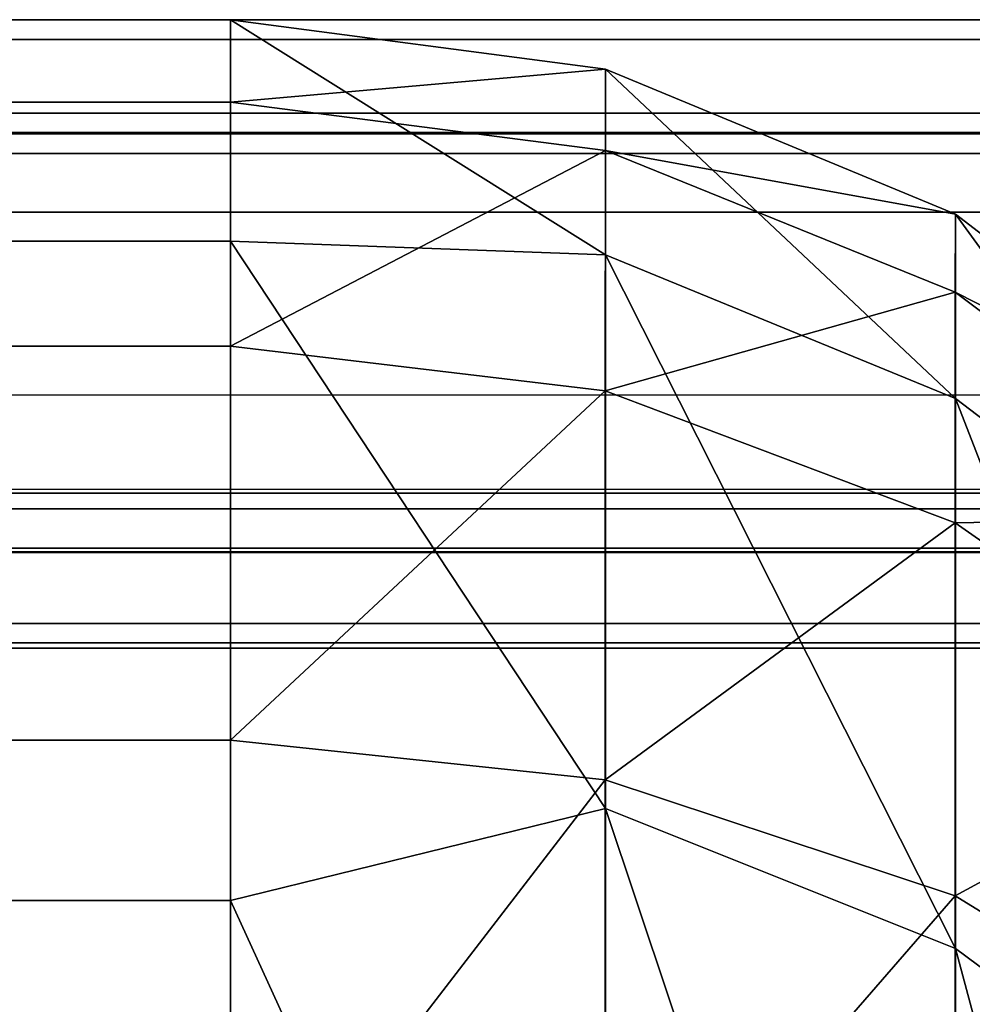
# Model space of a CAD drawing. Extents: x -547 to 547, y 0 to 578.
# Tile 439 of 472: x 372.771 to 372.902, y 577.864 to 578. Entities that reach past the tile are written whole.
import ezdxf

# ---------------------------------------------------------------- set-up
doc = ezdxf.new("R2010")
doc.units = 0
doc.header["$LTSCALE"] = 65.185185
for name, color, linetype in [('117', 7, 'CONTINUOUS'), ('118', 7, 'CONTINUOUS'), ('119', 7, 'CONTINUOUS'), ('124', 7, 'CONTINUOUS'), ('125', 7, 'CONTINUOUS'), ('126', 7, 'CONTINUOUS'), ('132', 7, 'CONTINUOUS'), ('133', 7, 'CONTINUOUS'), ('134', 7, 'CONTINUOUS'), ('140', 7, 'CONTINUOUS'), ('141', 7, 'CONTINUOUS'), ('142', 7, 'CONTINUOUS'), ('2', 7, 'CONTINUOUS'), ('212', 7, 'CONTINUOUS'), ('213', 7, 'CONTINUOUS'), ('272', 7, 'CONTINUOUS'), ('273', 7, 'CONTINUOUS'), ('277', 7, 'CONTINUOUS'), ('278', 7, 'CONTINUOUS'), ('279', 7, 'CONTINUOUS'), ('283', 7, 'CONTINUOUS'), ('284', 7, 'CONTINUOUS'), ('285', 7, 'CONTINUOUS'), ('289', 7, 'CONTINUOUS'), ('290', 7, 'CONTINUOUS'), ('291', 7, 'CONTINUOUS'), ('295', 7, 'CONTINUOUS'), ('329', 7, 'CONTINUOUS'), ('719', 7, 'CONTINUOUS'), ('722', 7, 'CONTINUOUS')]:
    doc.layers.add(name, color=color, linetype=linetype)

msp = doc.modelspace()

# ---------------------------------------------------------------- linework, layer by layer
at = {"layer": '117', "color": 7, "linetype": 'CONTINUOUS'}
for points in [[(372.8, 577.96946, -38.02694), (-527.8, 577.96946, -38.02694), (-77.5, 578, -37.6), (372.8, 577.96946, -38.02694)], [(372.8, 578, -37.6), (372.8, 577.96946, -38.02694), (-77.5, 578, -37.6), (372.8, 578, -37.6)], [(372.8, 577.96946, -38.02694), (372.8, 577.87848, -38.4452), (-527.8, 577.96946, -38.02694), (372.8, 577.96946, -38.02694)], [(-527.8, 577.96946, -38.02694), (372.8, 577.87848, -38.4452), (-527.8, 577.87848, -38.4452), (-527.8, 577.96946, -38.02694)], [(372.8, 577.87848, -38.4452), (372.8, 577.7289, -38.84625), (-527.8, 577.87848, -38.4452), (372.8, 577.87848, -38.4452)], [(-527.8, 577.87848, -38.4452), (372.8, 577.7289, -38.84625), (-527.8, 577.7289, -38.84625), (-527.8, 577.87848, -38.4452)]]:
    msp.add_3dface(points, dxfattribs=at)
at = {"layer": '118', "color": 7, "linetype": 'CONTINUOUS'}
for points in [[(372.8, 578, -37.6), (-77.5, 578, -37.6), (372.8, 578, -30.5), (372.8, 578, -37.6)], [(372.8, 578, -30.5), (-77.5, 578, -37.6), (-77.5, 578, -30.5), (372.8, 578, -30.5)]]:
    msp.add_3dface(points, dxfattribs=at)
at = {"layer": '119', "color": 7, "linetype": 'CONTINUOUS'}
for points in [[(-527.8, 577.9006, -30.2008), (372.8, 577.9006, -30.2008), (-77.5, 578, -30.5), (-527.8, 577.9006, -30.2008)], [(372.8, 578, -30.5), (-77.5, 578, -30.5), (372.8, 577.98861, -30.3939), (372.8, 578, -30.5)], [(372.8, 577.98861, -30.3939), (-77.5, 578, -30.5), (372.8, 577.95497, -30.29262), (372.8, 577.98861, -30.3939)], [(372.8, 577.95497, -30.29262), (-77.5, 578, -30.5), (372.8, 577.9006, -30.2008), (372.8, 577.95497, -30.29262)], [(372.8, 577.82798, -30.1226), (372.8, 577.9006, -30.2008), (-527.8, 577.82798, -30.1226), (372.8, 577.82798, -30.1226)], [(-527.8, 577.82798, -30.1226), (372.8, 577.9006, -30.2008), (-527.8, 577.9006, -30.2008), (-527.8, 577.82798, -30.1226)]]:
    msp.add_3dface(points, dxfattribs=at)
at = {"layer": '124', "color": 7, "linetype": 'CONTINUOUS'}
for points in [[(372.8, 577.96946, -18.02694), (-527.8, 577.96946, -18.02694), (-77.5, 578, -17.6), (372.8, 577.96946, -18.02694)], [(372.8, 578, -17.6), (372.8, 577.96946, -18.02694), (-77.5, 578, -17.6), (372.8, 578, -17.6)], [(372.8, 577.96946, -18.02694), (372.8, 577.87848, -18.4452), (-527.8, 577.96946, -18.02694), (372.8, 577.96946, -18.02694)], [(-527.8, 577.96946, -18.02694), (372.8, 577.87848, -18.4452), (-527.8, 577.87848, -18.4452), (-527.8, 577.96946, -18.02694)], [(372.8, 577.87848, -18.4452), (372.8, 577.7289, -18.84625), (-527.8, 577.87848, -18.4452), (372.8, 577.87848, -18.4452)], [(-527.8, 577.87848, -18.4452), (372.8, 577.7289, -18.84625), (-527.8, 577.7289, -18.84625), (-527.8, 577.87848, -18.4452)]]:
    msp.add_3dface(points, dxfattribs=at)
at = {"layer": '125', "color": 7, "linetype": 'CONTINUOUS'}
for points in [[(372.8, 578, -17.6), (-77.5, 578, -17.6), (372.8, 578, -10.5), (372.8, 578, -17.6)], [(372.8, 578, -10.5), (-77.5, 578, -17.6), (-77.5, 578, -10.5), (372.8, 578, -10.5)]]:
    msp.add_3dface(points, dxfattribs=at)
at = {"layer": '126', "color": 7, "linetype": 'CONTINUOUS'}
for points in [[(-527.8, 577.9006, -10.2008), (372.8, 577.9006, -10.2008), (-77.5, 578, -10.5), (-527.8, 577.9006, -10.2008)], [(372.8, 578, -10.5), (-77.5, 578, -10.5), (372.8, 577.98861, -10.3939), (372.8, 578, -10.5)], [(372.8, 577.98861, -10.3939), (-77.5, 578, -10.5), (372.8, 577.95497, -10.29262), (372.8, 577.98861, -10.3939)], [(372.8, 577.95497, -10.29262), (-77.5, 578, -10.5), (372.8, 577.9006, -10.2008), (372.8, 577.95497, -10.29262)], [(372.8, 577.82798, -10.1226), (372.8, 577.9006, -10.2008), (-527.8, 577.82798, -10.1226), (372.8, 577.82798, -10.1226)], [(-527.8, 577.82798, -10.1226), (372.8, 577.9006, -10.2008), (-527.8, 577.9006, -10.2008), (-527.8, 577.82798, -10.1226)]]:
    msp.add_3dface(points, dxfattribs=at)
at = {"layer": '132', "color": 7, "linetype": 'CONTINUOUS'}
for points in [[(372.8, 577.96946, 1.97306), (-527.8, 577.96946, 1.97306), (-77.5, 578, 2.4), (372.8, 577.96946, 1.97306)], [(372.8, 578, 2.4), (372.8, 577.96946, 1.97306), (-77.5, 578, 2.4), (372.8, 578, 2.4)], [(372.8, 577.96946, 1.97306), (372.8, 577.87848, 1.5548), (-527.8, 577.96946, 1.97306), (372.8, 577.96946, 1.97306)], [(-527.8, 577.96946, 1.97306), (372.8, 577.87848, 1.5548), (-527.8, 577.87848, 1.5548), (-527.8, 577.96946, 1.97306)], [(372.8, 577.87848, 1.5548), (372.8, 577.7289, 1.15375), (-527.8, 577.87848, 1.5548), (372.8, 577.87848, 1.5548)], [(-527.8, 577.87848, 1.5548), (372.8, 577.7289, 1.15375), (-527.8, 577.7289, 1.15375), (-527.8, 577.87848, 1.5548)]]:
    msp.add_3dface(points, dxfattribs=at)
at = {"layer": '133', "color": 7, "linetype": 'CONTINUOUS'}
for points in [[(372.8, 578, 2.4), (-77.5, 578, 2.4), (372.8, 578, 9.5), (372.8, 578, 2.4)], [(372.8, 578, 9.5), (-77.5, 578, 2.4), (-77.5, 578, 9.5), (372.8, 578, 9.5)]]:
    msp.add_3dface(points, dxfattribs=at)
at = {"layer": '134', "color": 7, "linetype": 'CONTINUOUS'}
for points in [[(-527.8, 577.9006, 9.7992), (372.8, 577.9006, 9.7992), (-77.5, 578, 9.5), (-527.8, 577.9006, 9.7992)], [(372.8, 578, 9.5), (-77.5, 578, 9.5), (372.8, 577.98861, 9.6061), (372.8, 578, 9.5)], [(372.8, 577.98861, 9.6061), (-77.5, 578, 9.5), (372.8, 577.95497, 9.70738), (372.8, 577.98861, 9.6061)], [(372.8, 577.95497, 9.70738), (-77.5, 578, 9.5), (372.8, 577.9006, 9.7992), (372.8, 577.95497, 9.70738)], [(372.8, 577.82798, 9.8774), (372.8, 577.9006, 9.7992), (-527.8, 577.82798, 9.8774), (372.8, 577.82798, 9.8774)], [(-527.8, 577.82798, 9.8774), (372.8, 577.9006, 9.7992), (-527.8, 577.9006, 9.7992), (-527.8, 577.82798, 9.8774)]]:
    msp.add_3dface(points, dxfattribs=at)
at = {"layer": '140', "color": 7, "linetype": 'CONTINUOUS'}
for points in [[(372.8, 577.96946, 21.97306), (-527.8, 577.96946, 21.97306), (-77.5, 578, 22.4), (372.8, 577.96946, 21.97306)], [(372.8, 578, 22.4), (372.8, 577.96946, 21.97306), (-77.5, 578, 22.4), (372.8, 578, 22.4)], [(372.8, 577.96946, 21.97306), (372.8, 577.87848, 21.5548), (-527.8, 577.96946, 21.97306), (372.8, 577.96946, 21.97306)], [(-527.8, 577.96946, 21.97306), (372.8, 577.87848, 21.5548), (-527.8, 577.87848, 21.5548), (-527.8, 577.96946, 21.97306)], [(372.8, 577.87848, 21.5548), (372.8, 577.7289, 21.15375), (-527.8, 577.87848, 21.5548), (372.8, 577.87848, 21.5548)], [(-527.8, 577.87848, 21.5548), (372.8, 577.7289, 21.15375), (-527.8, 577.7289, 21.15375), (-527.8, 577.87848, 21.5548)]]:
    msp.add_3dface(points, dxfattribs=at)
at = {"layer": '141', "color": 7, "linetype": 'CONTINUOUS'}
for points in [[(372.8, 578, 22.4), (-77.5, 578, 22.4), (372.8, 578, 29.5), (372.8, 578, 22.4)], [(372.8, 578, 29.5), (-77.5, 578, 22.4), (-77.5, 578, 29.5), (372.8, 578, 29.5)]]:
    msp.add_3dface(points, dxfattribs=at)
at = {"layer": '142', "color": 7, "linetype": 'CONTINUOUS'}
for points in [[(-527.8, 577.9006, 29.7992), (372.8, 577.9006, 29.7992), (-77.5, 578, 29.5), (-527.8, 577.9006, 29.7992)], [(372.8, 578, 29.5), (-77.5, 578, 29.5), (372.8, 577.98861, 29.6061), (372.8, 578, 29.5)], [(372.8, 577.98861, 29.6061), (-77.5, 578, 29.5), (372.8, 577.95497, 29.70738), (372.8, 577.98861, 29.6061)], [(372.8, 577.95497, 29.70738), (-77.5, 578, 29.5), (372.8, 577.9006, 29.7992), (372.8, 577.95497, 29.70738)], [(372.8, 577.82798, 29.8774), (372.8, 577.9006, 29.7992), (-527.8, 577.82798, 29.8774), (372.8, 577.82798, 29.8774)], [(-527.8, 577.82798, 29.8774), (372.8, 577.9006, 29.7992), (-527.8, 577.9006, 29.7992), (-527.8, 577.82798, 29.8774)]]:
    msp.add_3dface(points, dxfattribs=at)
at = {"layer": '2', "color": 7, "linetype": 'CONTINUOUS'}
for points in [[(528.7, 578, -66.5), (-528.7, 578, -66.5), (528.7, 578, -51.5), (528.7, 578, -66.5)], [(-528.7, 578, -66.5), (-528.7, 578, -51.5), (528.7, 578, -51.5), (-528.7, 578, -66.5)]]:
    msp.add_3dface(points, dxfattribs=at)
at = {"layer": '212', "color": 7, "linetype": 'CONTINUOUS'}
for points in [[(528.7, 578, -66.5), (528.7, 577.98153, -66.73465), (-528.7, 578, -66.5), (528.7, 578, -66.5)], [(-528.7, 578, -66.5), (528.7, 577.98153, -66.73465), (-528.7, 577.98153, -66.73465), (-528.7, 578, -66.5)], [(528.7, 577.98153, -66.73465), (528.7, 577.92658, -66.96353), (-528.7, 577.98153, -66.73465), (528.7, 577.98153, -66.73465)], [(-528.7, 577.98153, -66.73465), (528.7, 577.92658, -66.96353), (-528.7, 577.92658, -66.96353), (-528.7, 577.98153, -66.73465)], [(528.7, 577.92658, -66.96353), (528.7, 577.83651, -67.18099), (-528.7, 577.92658, -66.96353), (528.7, 577.92658, -66.96353)], [(-528.7, 577.92658, -66.96353), (528.7, 577.83651, -67.18099), (-528.7, 577.83651, -67.18099), (-528.7, 577.92658, -66.96353)]]:
    msp.add_3dface(points, dxfattribs=at)
at = {"layer": '213', "color": 7, "linetype": 'CONTINUOUS'}
for points in [[(528.7, 578, -51.5), (-528.7, 578, -51.5), (-528.7, 577.98153, -51.26535), (528.7, 578, -51.5)], [(528.7, 577.98153, -51.26535), (528.7, 578, -51.5), (-528.7, 577.98153, -51.26535), (528.7, 577.98153, -51.26535)], [(528.7, 577.92658, -51.03647), (528.7, 577.98153, -51.26535), (-528.7, 577.92658, -51.03647), (528.7, 577.92658, -51.03647)], [(-528.7, 577.92658, -51.03647), (528.7, 577.98153, -51.26535), (-528.7, 577.98153, -51.26535), (-528.7, 577.92658, -51.03647)], [(528.7, 577.83651, -50.81901), (528.7, 577.92658, -51.03647), (-528.7, 577.83651, -50.81901), (528.7, 577.83651, -50.81901)], [(-528.7, 577.83651, -50.81901), (528.7, 577.92658, -51.03647), (-528.7, 577.92658, -51.03647), (-528.7, 577.83651, -50.81901)]]:
    msp.add_3dface(points, dxfattribs=at)
at = {"layer": '272', "color": 7, "linetype": 'CONTINUOUS'}
for points in [[(372.8, 578, -37.6), (372.8, 578, -30.5), (372.85176, 577.99319, -30.5), (372.8, 578, -37.6)], [(372.8, 578, -37.6), (372.85176, 577.99319, -30.5), (372.85176, 577.99319, -37.6), (372.8, 578, -37.6)], [(372.85176, 577.99319, -30.5), (372.90005, 577.97318, -30.5), (372.85176, 577.99319, -37.6), (372.85176, 577.99319, -30.5)], [(372.90005, 577.97318, -30.5), (372.90005, 577.97318, -37.6), (372.85176, 577.99319, -37.6), (372.90005, 577.97318, -30.5)], [(372.90005, 577.97318, -30.5), (372.9415, 577.94135, -30.5), (372.90005, 577.97318, -37.6), (372.90005, 577.97318, -30.5)], [(372.9415, 577.94135, -30.5), (372.9415, 577.94135, -37.6), (372.90005, 577.97318, -37.6), (372.9415, 577.94135, -30.5)]]:
    msp.add_3dface(points, dxfattribs=at)
at = {"layer": '273', "color": 7, "linetype": 'CONTINUOUS'}
for points in [[(372.8, 577.96946, -38.02694), (372.8, 578, -37.6), (372.85176, 577.96758, -37.99069), (372.8, 577.96946, -38.02694)], [(372.8, 578, -37.6), (372.85176, 577.99319, -37.6), (372.85176, 577.96758, -37.99069), (372.8, 578, -37.6)], [(372.90005, 577.97318, -37.6), (372.90005, 577.94774, -37.98808), (372.85176, 577.99319, -37.6), (372.90005, 577.97318, -37.6)], [(372.85176, 577.99319, -37.6), (372.90005, 577.94774, -37.98808), (372.85176, 577.96758, -37.99069), (372.85176, 577.99319, -37.6)], [(372.9415, 577.94135, -37.6), (372.9415, 577.91618, -37.98392), (372.90005, 577.97318, -37.6), (372.9415, 577.94135, -37.6)], [(372.90005, 577.97318, -37.6), (372.9415, 577.91618, -37.98392), (372.90005, 577.94774, -37.98808), (372.90005, 577.97318, -37.6)], [(372.8, 577.87848, -38.4452), (372.8, 577.96946, -38.02694), (372.85176, 577.89119, -38.37469), (372.8, 577.87848, -38.4452)], [(372.8, 577.96946, -38.02694), (372.85176, 577.96758, -37.99069), (372.85176, 577.89119, -38.37469), (372.8, 577.96946, -38.02694)], [(372.90005, 577.94774, -37.98808), (372.90005, 577.87187, -38.36952), (372.85176, 577.96758, -37.99069), (372.90005, 577.94774, -37.98808)], [(372.85176, 577.96758, -37.99069), (372.90005, 577.87187, -38.36952), (372.85176, 577.89119, -38.37469), (372.85176, 577.96758, -37.99069)], [(372.9415, 577.91618, -37.98392), (372.9415, 577.84112, -38.36128), (372.90005, 577.94774, -37.98808), (372.9415, 577.91618, -37.98392)], [(372.90005, 577.94774, -37.98808), (372.9415, 577.84112, -38.36128), (372.90005, 577.87187, -38.36952), (372.90005, 577.94774, -37.98808)], [(372.8, 577.87848, -38.4452), (372.85176, 577.89119, -38.37469), (372.85176, 577.76534, -38.74544), (372.8, 577.87848, -38.4452)], [(372.90005, 577.87187, -38.36952), (372.90005, 577.74686, -38.73779), (372.85176, 577.89119, -38.37469), (372.90005, 577.87187, -38.36952)], [(372.85176, 577.89119, -38.37469), (372.90005, 577.74686, -38.73779), (372.85176, 577.76534, -38.74544), (372.85176, 577.89119, -38.37469)], [(372.8, 577.7289, -38.84625), (372.8, 577.87848, -38.4452), (372.85176, 577.76534, -38.74544), (372.8, 577.7289, -38.84625)], [(372.9415, 577.84112, -38.36128), (372.9415, 577.71745, -38.7256), (372.90005, 577.87187, -38.36952), (372.9415, 577.84112, -38.36128)], [(372.90005, 577.87187, -38.36952), (372.9415, 577.71745, -38.7256), (372.90005, 577.74686, -38.73779), (372.90005, 577.87187, -38.36952)]]:
    msp.add_3dface(points, dxfattribs=at)
at = {"layer": '277', "color": 7, "linetype": 'CONTINUOUS'}
for points in [[(372.8, 578, -30.5), (372.8, 577.98861, -30.3939), (372.85176, 577.99319, -30.5), (372.8, 578, -30.5)], [(372.8, 577.98861, -30.3939), (372.85175, 577.98196, -30.39534), (372.85176, 577.99319, -30.5), (372.8, 577.98861, -30.3939)], [(372.85175, 577.98196, -30.39534), (372.90005, 577.97318, -30.5), (372.85176, 577.99319, -30.5), (372.85175, 577.98196, -30.39534)], [(372.8, 577.98861, -30.3939), (372.8, 577.95497, -30.29262), (372.85175, 577.98196, -30.39534), (372.8, 577.98861, -30.3939)], [(372.8, 577.95497, -30.29262), (372.85173, 577.94878, -30.29545), (372.85175, 577.98196, -30.39534), (372.8, 577.95497, -30.29262)], [(372.85173, 577.94878, -30.29545), (372.90003, 577.96241, -30.39959), (372.85175, 577.98196, -30.39534), (372.85173, 577.94878, -30.29545)], [(372.90003, 577.96241, -30.39959), (372.90005, 577.97318, -30.5), (372.85175, 577.98196, -30.39534), (372.90003, 577.96241, -30.39959)], [(372.90003, 577.96241, -30.39959), (372.9415, 577.94135, -30.5), (372.90005, 577.97318, -30.5), (372.90003, 577.96241, -30.39959)], [(372.90001, 577.93058, -30.30374), (372.90003, 577.96241, -30.39959), (372.85173, 577.94878, -30.29545), (372.90001, 577.93058, -30.30374)], [(372.90001, 577.93058, -30.30374), (372.94148, 577.93131, -30.40634), (372.90003, 577.96241, -30.39959), (372.90001, 577.93058, -30.30374)], [(372.94148, 577.93131, -30.40634), (372.9415, 577.94135, -30.5), (372.90003, 577.96241, -30.39959), (372.94148, 577.93131, -30.40634)], [(372.8, 577.95497, -30.29262), (372.8, 577.9006, -30.2008), (372.85173, 577.94878, -30.29545), (372.8, 577.95497, -30.29262)], [(372.8, 577.9006, -30.2008), (372.85171, 577.89515, -30.20487), (372.85173, 577.94878, -30.29545), (372.8, 577.9006, -30.2008)], [(372.85171, 577.89515, -30.20487), (372.90001, 577.93058, -30.30374), (372.85173, 577.94878, -30.29545), (372.85171, 577.89515, -30.20487)], [(372.94147, 577.90162, -30.31694), (372.94148, 577.93131, -30.40634), (372.90001, 577.93058, -30.30374), (372.94147, 577.90162, -30.31694)], [(372.9, 577.87913, -30.21683), (372.90001, 577.93058, -30.30374), (372.85171, 577.89515, -30.20487), (372.9, 577.87913, -30.21683)], [(372.9, 577.87913, -30.21683), (372.94147, 577.90162, -30.31694), (372.90001, 577.93058, -30.30374), (372.9, 577.87913, -30.21683)], [(372.94146, 577.85364, -30.23587), (372.94147, 577.90162, -30.31694), (372.9, 577.87913, -30.21683), (372.94146, 577.85364, -30.23587)], [(372.8, 577.9006, -30.2008), (372.8, 577.82798, -30.1226), (372.85171, 577.89515, -30.20487), (372.8, 577.9006, -30.2008)], [(372.8, 577.82798, -30.1226), (372.85169, 577.82352, -30.12773), (372.85171, 577.89515, -30.20487), (372.8, 577.82798, -30.1226)], [(372.85169, 577.82352, -30.12773), (372.9, 577.87913, -30.21683), (372.85171, 577.89515, -30.20487), (372.85169, 577.82352, -30.12773)], [(372.89998, 577.81041, -30.14282), (372.9, 577.87913, -30.21683), (372.85169, 577.82352, -30.12773), (372.89998, 577.81041, -30.14282)], [(372.89998, 577.81041, -30.14282), (372.94146, 577.85364, -30.23587), (372.9, 577.87913, -30.21683), (372.89998, 577.81041, -30.14282)]]:
    msp.add_3dface(points, dxfattribs=at)
at = {"layer": '278', "color": 7, "linetype": 'CONTINUOUS'}
for points in [[(372.8, 578, -17.6), (372.8, 578, -10.5), (372.85176, 577.99319, -10.5), (372.8, 578, -17.6)], [(372.8, 578, -17.6), (372.85176, 577.99319, -10.5), (372.85176, 577.99319, -17.6), (372.8, 578, -17.6)], [(372.85176, 577.99319, -10.5), (372.90005, 577.97318, -10.5), (372.85176, 577.99319, -17.6), (372.85176, 577.99319, -10.5)], [(372.90005, 577.97318, -10.5), (372.90005, 577.97318, -17.6), (372.85176, 577.99319, -17.6), (372.90005, 577.97318, -10.5)], [(372.90005, 577.97318, -10.5), (372.9415, 577.94135, -10.5), (372.90005, 577.97318, -17.6), (372.90005, 577.97318, -10.5)], [(372.9415, 577.94135, -10.5), (372.9415, 577.94135, -17.6), (372.90005, 577.97318, -17.6), (372.9415, 577.94135, -10.5)]]:
    msp.add_3dface(points, dxfattribs=at)
at = {"layer": '279', "color": 7, "linetype": 'CONTINUOUS'}
for points in [[(372.8, 577.96946, -18.02694), (372.8, 578, -17.6), (372.85176, 577.96758, -17.99069), (372.8, 577.96946, -18.02694)], [(372.8, 578, -17.6), (372.85176, 577.99319, -17.6), (372.85176, 577.96758, -17.99069), (372.8, 578, -17.6)], [(372.90005, 577.97318, -17.6), (372.90005, 577.94774, -17.98808), (372.85176, 577.99319, -17.6), (372.90005, 577.97318, -17.6)], [(372.85176, 577.99319, -17.6), (372.90005, 577.94774, -17.98808), (372.85176, 577.96758, -17.99069), (372.85176, 577.99319, -17.6)], [(372.9415, 577.94135, -17.6), (372.9415, 577.91618, -17.98392), (372.90005, 577.97318, -17.6), (372.9415, 577.94135, -17.6)], [(372.90005, 577.97318, -17.6), (372.9415, 577.91618, -17.98392), (372.90005, 577.94774, -17.98808), (372.90005, 577.97318, -17.6)], [(372.8, 577.87848, -18.4452), (372.8, 577.96946, -18.02694), (372.85176, 577.89119, -18.37469), (372.8, 577.87848, -18.4452)], [(372.8, 577.96946, -18.02694), (372.85176, 577.96758, -17.99069), (372.85176, 577.89119, -18.37469), (372.8, 577.96946, -18.02694)], [(372.90005, 577.94774, -17.98808), (372.90005, 577.87187, -18.36952), (372.85176, 577.96758, -17.99069), (372.90005, 577.94774, -17.98808)], [(372.85176, 577.96758, -17.99069), (372.90005, 577.87187, -18.36952), (372.85176, 577.89119, -18.37469), (372.85176, 577.96758, -17.99069)], [(372.9415, 577.91618, -17.98392), (372.9415, 577.84112, -18.36128), (372.90005, 577.94774, -17.98808), (372.9415, 577.91618, -17.98392)], [(372.90005, 577.94774, -17.98808), (372.9415, 577.84112, -18.36128), (372.90005, 577.87187, -18.36952), (372.90005, 577.94774, -17.98808)], [(372.8, 577.87848, -18.4452), (372.85176, 577.89119, -18.37469), (372.85176, 577.76534, -18.74544), (372.8, 577.87848, -18.4452)], [(372.90005, 577.87187, -18.36952), (372.90005, 577.74686, -18.73779), (372.85176, 577.89119, -18.37469), (372.90005, 577.87187, -18.36952)], [(372.85176, 577.89119, -18.37469), (372.90005, 577.74686, -18.73779), (372.85176, 577.76534, -18.74544), (372.85176, 577.89119, -18.37469)], [(372.8, 577.7289, -18.84625), (372.8, 577.87848, -18.4452), (372.85176, 577.76534, -18.74544), (372.8, 577.7289, -18.84625)], [(372.9415, 577.84112, -18.36128), (372.9415, 577.71745, -18.7256), (372.90005, 577.87187, -18.36952), (372.9415, 577.84112, -18.36128)], [(372.90005, 577.87187, -18.36952), (372.9415, 577.71745, -18.7256), (372.90005, 577.74686, -18.73779), (372.90005, 577.87187, -18.36952)]]:
    msp.add_3dface(points, dxfattribs=at)
at = {"layer": '283', "color": 7, "linetype": 'CONTINUOUS'}
for points in [[(372.8, 578, -10.5), (372.8, 577.98861, -10.3939), (372.85176, 577.99319, -10.5), (372.8, 578, -10.5)], [(372.8, 577.98861, -10.3939), (372.85175, 577.98196, -10.39534), (372.85176, 577.99319, -10.5), (372.8, 577.98861, -10.3939)], [(372.85175, 577.98196, -10.39534), (372.90005, 577.97318, -10.5), (372.85176, 577.99319, -10.5), (372.85175, 577.98196, -10.39534)], [(372.8, 577.98861, -10.3939), (372.8, 577.95497, -10.29262), (372.85175, 577.98196, -10.39534), (372.8, 577.98861, -10.3939)], [(372.8, 577.95497, -10.29262), (372.85173, 577.94878, -10.29545), (372.85175, 577.98196, -10.39534), (372.8, 577.95497, -10.29262)], [(372.85173, 577.94878, -10.29545), (372.90003, 577.96241, -10.39959), (372.85175, 577.98196, -10.39534), (372.85173, 577.94878, -10.29545)], [(372.90003, 577.96241, -10.39959), (372.90005, 577.97318, -10.5), (372.85175, 577.98196, -10.39534), (372.90003, 577.96241, -10.39959)], [(372.90003, 577.96241, -10.39959), (372.9415, 577.94135, -10.5), (372.90005, 577.97318, -10.5), (372.90003, 577.96241, -10.39959)], [(372.90001, 577.93058, -10.30374), (372.90003, 577.96241, -10.39959), (372.85173, 577.94878, -10.29545), (372.90001, 577.93058, -10.30374)], [(372.90001, 577.93058, -10.30374), (372.94148, 577.93131, -10.40634), (372.90003, 577.96241, -10.39959), (372.90001, 577.93058, -10.30374)], [(372.94148, 577.93131, -10.40634), (372.9415, 577.94135, -10.5), (372.90003, 577.96241, -10.39959), (372.94148, 577.93131, -10.40634)], [(372.8, 577.95497, -10.29262), (372.8, 577.9006, -10.2008), (372.85173, 577.94878, -10.29545), (372.8, 577.95497, -10.29262)], [(372.8, 577.9006, -10.2008), (372.85171, 577.89515, -10.20487), (372.85173, 577.94878, -10.29545), (372.8, 577.9006, -10.2008)], [(372.85171, 577.89515, -10.20487), (372.90001, 577.93058, -10.30374), (372.85173, 577.94878, -10.29545), (372.85171, 577.89515, -10.20487)], [(372.94147, 577.90162, -10.31694), (372.94148, 577.93131, -10.40634), (372.90001, 577.93058, -10.30374), (372.94147, 577.90162, -10.31694)], [(372.9, 577.87913, -10.21683), (372.90001, 577.93058, -10.30374), (372.85171, 577.89515, -10.20487), (372.9, 577.87913, -10.21683)], [(372.9, 577.87913, -10.21683), (372.94147, 577.90162, -10.31694), (372.90001, 577.93058, -10.30374), (372.9, 577.87913, -10.21683)], [(372.94146, 577.85364, -10.23587), (372.94147, 577.90162, -10.31694), (372.9, 577.87913, -10.21683), (372.94146, 577.85364, -10.23587)], [(372.8, 577.9006, -10.2008), (372.8, 577.82798, -10.1226), (372.85171, 577.89515, -10.20487), (372.8, 577.9006, -10.2008)], [(372.8, 577.82798, -10.1226), (372.85169, 577.82352, -10.12773), (372.85171, 577.89515, -10.20487), (372.8, 577.82798, -10.1226)], [(372.85169, 577.82352, -10.12773), (372.9, 577.87913, -10.21683), (372.85171, 577.89515, -10.20487), (372.85169, 577.82352, -10.12773)], [(372.89998, 577.81041, -10.14282), (372.9, 577.87913, -10.21683), (372.85169, 577.82352, -10.12773), (372.89998, 577.81041, -10.14282)], [(372.89998, 577.81041, -10.14282), (372.94146, 577.85364, -10.23587), (372.9, 577.87913, -10.21683), (372.89998, 577.81041, -10.14282)]]:
    msp.add_3dface(points, dxfattribs=at)
at = {"layer": '284', "color": 7, "linetype": 'CONTINUOUS'}
for points in [[(372.8, 578, 2.4), (372.8, 578, 9.5), (372.85176, 577.99319, 9.5), (372.8, 578, 2.4)], [(372.8, 578, 2.4), (372.85176, 577.99319, 9.5), (372.85176, 577.99319, 2.4), (372.8, 578, 2.4)], [(372.85176, 577.99319, 9.5), (372.90005, 577.97318, 9.5), (372.85176, 577.99319, 2.4), (372.85176, 577.99319, 9.5)], [(372.90005, 577.97318, 9.5), (372.90005, 577.97318, 2.4), (372.85176, 577.99319, 2.4), (372.90005, 577.97318, 9.5)], [(372.90005, 577.97318, 9.5), (372.9415, 577.94135, 9.5), (372.90005, 577.97318, 2.4), (372.90005, 577.97318, 9.5)], [(372.9415, 577.94135, 9.5), (372.9415, 577.94135, 2.4), (372.90005, 577.97318, 2.4), (372.9415, 577.94135, 9.5)]]:
    msp.add_3dface(points, dxfattribs=at)
at = {"layer": '285', "color": 7, "linetype": 'CONTINUOUS'}
for points in [[(372.8, 577.96946, 1.97306), (372.8, 578, 2.4), (372.85176, 577.96758, 2.00931), (372.8, 577.96946, 1.97306)], [(372.8, 578, 2.4), (372.85176, 577.99319, 2.4), (372.85176, 577.96758, 2.00931), (372.8, 578, 2.4)], [(372.90005, 577.97318, 2.4), (372.90005, 577.94774, 2.01192), (372.85176, 577.99319, 2.4), (372.90005, 577.97318, 2.4)], [(372.85176, 577.99319, 2.4), (372.90005, 577.94774, 2.01192), (372.85176, 577.96758, 2.00931), (372.85176, 577.99319, 2.4)], [(372.9415, 577.94135, 2.4), (372.9415, 577.91618, 2.01608), (372.90005, 577.97318, 2.4), (372.9415, 577.94135, 2.4)], [(372.90005, 577.97318, 2.4), (372.9415, 577.91618, 2.01608), (372.90005, 577.94774, 2.01192), (372.90005, 577.97318, 2.4)], [(372.8, 577.87848, 1.5548), (372.8, 577.96946, 1.97306), (372.85176, 577.89119, 1.62531), (372.8, 577.87848, 1.5548)], [(372.8, 577.96946, 1.97306), (372.85176, 577.96758, 2.00931), (372.85176, 577.89119, 1.62531), (372.8, 577.96946, 1.97306)], [(372.90005, 577.94774, 2.01192), (372.90005, 577.87187, 1.63048), (372.85176, 577.96758, 2.00931), (372.90005, 577.94774, 2.01192)], [(372.85176, 577.96758, 2.00931), (372.90005, 577.87187, 1.63048), (372.85176, 577.89119, 1.62531), (372.85176, 577.96758, 2.00931)], [(372.9415, 577.91618, 2.01608), (372.9415, 577.84112, 1.63872), (372.90005, 577.94774, 2.01192), (372.9415, 577.91618, 2.01608)], [(372.90005, 577.94774, 2.01192), (372.9415, 577.84112, 1.63872), (372.90005, 577.87187, 1.63048), (372.90005, 577.94774, 2.01192)], [(372.8, 577.87848, 1.5548), (372.85176, 577.89119, 1.62531), (372.85176, 577.76534, 1.25456), (372.8, 577.87848, 1.5548)], [(372.90005, 577.87187, 1.63048), (372.90005, 577.74686, 1.26221), (372.85176, 577.89119, 1.62531), (372.90005, 577.87187, 1.63048)], [(372.85176, 577.89119, 1.62531), (372.90005, 577.74686, 1.26221), (372.85176, 577.76534, 1.25456), (372.85176, 577.89119, 1.62531)], [(372.8, 577.7289, 1.15375), (372.8, 577.87848, 1.5548), (372.85176, 577.76534, 1.25456), (372.8, 577.7289, 1.15375)], [(372.9415, 577.84112, 1.63872), (372.9415, 577.71745, 1.2744), (372.90005, 577.87187, 1.63048), (372.9415, 577.84112, 1.63872)], [(372.90005, 577.87187, 1.63048), (372.9415, 577.71745, 1.2744), (372.90005, 577.74686, 1.26221), (372.90005, 577.87187, 1.63048)]]:
    msp.add_3dface(points, dxfattribs=at)
at = {"layer": '289', "color": 7, "linetype": 'CONTINUOUS'}
for points in [[(372.8, 578, 9.5), (372.8, 577.98861, 9.6061), (372.85176, 577.99319, 9.5), (372.8, 578, 9.5)], [(372.8, 577.98861, 9.6061), (372.85175, 577.98196, 9.60466), (372.85176, 577.99319, 9.5), (372.8, 577.98861, 9.6061)], [(372.85175, 577.98196, 9.60466), (372.90005, 577.97318, 9.5), (372.85176, 577.99319, 9.5), (372.85175, 577.98196, 9.60466)], [(372.8, 577.98861, 9.6061), (372.8, 577.95497, 9.70738), (372.85175, 577.98196, 9.60466), (372.8, 577.98861, 9.6061)], [(372.8, 577.95497, 9.70738), (372.85173, 577.94878, 9.70455), (372.85175, 577.98196, 9.60466), (372.8, 577.95497, 9.70738)], [(372.85173, 577.94878, 9.70455), (372.90003, 577.96241, 9.60041), (372.85175, 577.98196, 9.60466), (372.85173, 577.94878, 9.70455)], [(372.90003, 577.96241, 9.60041), (372.90005, 577.97318, 9.5), (372.85175, 577.98196, 9.60466), (372.90003, 577.96241, 9.60041)], [(372.90003, 577.96241, 9.60041), (372.9415, 577.94135, 9.5), (372.90005, 577.97318, 9.5), (372.90003, 577.96241, 9.60041)], [(372.90001, 577.93058, 9.69626), (372.90003, 577.96241, 9.60041), (372.85173, 577.94878, 9.70455), (372.90001, 577.93058, 9.69626)], [(372.90001, 577.93058, 9.69626), (372.94148, 577.93131, 9.59366), (372.90003, 577.96241, 9.60041), (372.90001, 577.93058, 9.69626)], [(372.94148, 577.93131, 9.59366), (372.9415, 577.94135, 9.5), (372.90003, 577.96241, 9.60041), (372.94148, 577.93131, 9.59366)], [(372.8, 577.95497, 9.70738), (372.8, 577.9006, 9.7992), (372.85173, 577.94878, 9.70455), (372.8, 577.95497, 9.70738)], [(372.8, 577.9006, 9.7992), (372.85171, 577.89515, 9.79513), (372.85173, 577.94878, 9.70455), (372.8, 577.9006, 9.7992)], [(372.85171, 577.89515, 9.79513), (372.90001, 577.93058, 9.69626), (372.85173, 577.94878, 9.70455), (372.85171, 577.89515, 9.79513)], [(372.94147, 577.90162, 9.68306), (372.94148, 577.93131, 9.59366), (372.90001, 577.93058, 9.69626), (372.94147, 577.90162, 9.68306)], [(372.9, 577.87913, 9.78317), (372.90001, 577.93058, 9.69626), (372.85171, 577.89515, 9.79513), (372.9, 577.87913, 9.78317)], [(372.9, 577.87913, 9.78317), (372.94147, 577.90162, 9.68306), (372.90001, 577.93058, 9.69626), (372.9, 577.87913, 9.78317)], [(372.94146, 577.85364, 9.76413), (372.94147, 577.90162, 9.68306), (372.9, 577.87913, 9.78317), (372.94146, 577.85364, 9.76413)], [(372.8, 577.9006, 9.7992), (372.8, 577.82798, 9.8774), (372.85171, 577.89515, 9.79513), (372.8, 577.9006, 9.7992)], [(372.8, 577.82798, 9.8774), (372.85169, 577.82352, 9.87227), (372.85171, 577.89515, 9.79513), (372.8, 577.82798, 9.8774)], [(372.85169, 577.82352, 9.87227), (372.9, 577.87913, 9.78317), (372.85171, 577.89515, 9.79513), (372.85169, 577.82352, 9.87227)], [(372.89998, 577.81041, 9.85718), (372.9, 577.87913, 9.78317), (372.85169, 577.82352, 9.87227), (372.89998, 577.81041, 9.85718)], [(372.89998, 577.81041, 9.85718), (372.94146, 577.85364, 9.76413), (372.9, 577.87913, 9.78317), (372.89998, 577.81041, 9.85718)]]:
    msp.add_3dface(points, dxfattribs=at)
at = {"layer": '290', "color": 7, "linetype": 'CONTINUOUS'}
for points in [[(372.8, 578, 22.4), (372.8, 578, 29.5), (372.85176, 577.99319, 29.5), (372.8, 578, 22.4)], [(372.8, 578, 22.4), (372.85176, 577.99319, 29.5), (372.85176, 577.99319, 22.4), (372.8, 578, 22.4)], [(372.85176, 577.99319, 29.5), (372.90005, 577.97318, 29.5), (372.85176, 577.99319, 22.4), (372.85176, 577.99319, 29.5)], [(372.90005, 577.97318, 29.5), (372.90005, 577.97318, 22.4), (372.85176, 577.99319, 22.4), (372.90005, 577.97318, 29.5)], [(372.90005, 577.97318, 29.5), (372.9415, 577.94135, 29.5), (372.90005, 577.97318, 22.4), (372.90005, 577.97318, 29.5)], [(372.9415, 577.94135, 29.5), (372.9415, 577.94135, 22.4), (372.90005, 577.97318, 22.4), (372.9415, 577.94135, 29.5)]]:
    msp.add_3dface(points, dxfattribs=at)
at = {"layer": '291', "color": 7, "linetype": 'CONTINUOUS'}
for points in [[(372.8, 577.96946, 21.97306), (372.8, 578, 22.4), (372.85176, 577.96758, 22.00931), (372.8, 577.96946, 21.97306)], [(372.8, 578, 22.4), (372.85176, 577.99319, 22.4), (372.85176, 577.96758, 22.00931), (372.8, 578, 22.4)], [(372.90005, 577.97318, 22.4), (372.90005, 577.94774, 22.01192), (372.85176, 577.99319, 22.4), (372.90005, 577.97318, 22.4)], [(372.85176, 577.99319, 22.4), (372.90005, 577.94774, 22.01192), (372.85176, 577.96758, 22.00931), (372.85176, 577.99319, 22.4)], [(372.9415, 577.94135, 22.4), (372.9415, 577.91618, 22.01608), (372.90005, 577.97318, 22.4), (372.9415, 577.94135, 22.4)], [(372.90005, 577.97318, 22.4), (372.9415, 577.91618, 22.01608), (372.90005, 577.94774, 22.01192), (372.90005, 577.97318, 22.4)], [(372.8, 577.87848, 21.5548), (372.8, 577.96946, 21.97306), (372.85176, 577.89119, 21.62531), (372.8, 577.87848, 21.5548)], [(372.8, 577.96946, 21.97306), (372.85176, 577.96758, 22.00931), (372.85176, 577.89119, 21.62531), (372.8, 577.96946, 21.97306)], [(372.90005, 577.94774, 22.01192), (372.90005, 577.87187, 21.63048), (372.85176, 577.96758, 22.00931), (372.90005, 577.94774, 22.01192)], [(372.85176, 577.96758, 22.00931), (372.90005, 577.87187, 21.63048), (372.85176, 577.89119, 21.62531), (372.85176, 577.96758, 22.00931)], [(372.9415, 577.91618, 22.01608), (372.9415, 577.84112, 21.63872), (372.90005, 577.94774, 22.01192), (372.9415, 577.91618, 22.01608)], [(372.90005, 577.94774, 22.01192), (372.9415, 577.84112, 21.63872), (372.90005, 577.87187, 21.63048), (372.90005, 577.94774, 22.01192)], [(372.8, 577.87848, 21.5548), (372.85176, 577.89119, 21.62531), (372.85176, 577.76534, 21.25456), (372.8, 577.87848, 21.5548)], [(372.90005, 577.87187, 21.63048), (372.90005, 577.74686, 21.26221), (372.85176, 577.89119, 21.62531), (372.90005, 577.87187, 21.63048)], [(372.85176, 577.89119, 21.62531), (372.90005, 577.74686, 21.26221), (372.85176, 577.76534, 21.25456), (372.85176, 577.89119, 21.62531)], [(372.8, 577.7289, 21.15375), (372.8, 577.87848, 21.5548), (372.85176, 577.76534, 21.25456), (372.8, 577.7289, 21.15375)], [(372.9415, 577.84112, 21.63872), (372.9415, 577.71745, 21.2744), (372.90005, 577.87187, 21.63048), (372.9415, 577.84112, 21.63872)], [(372.90005, 577.87187, 21.63048), (372.9415, 577.71745, 21.2744), (372.90005, 577.74686, 21.26221), (372.90005, 577.87187, 21.63048)]]:
    msp.add_3dface(points, dxfattribs=at)
at = {"layer": '295', "color": 7, "linetype": 'CONTINUOUS'}
for points in [[(372.8, 578, 29.5), (372.8, 577.98861, 29.6061), (372.85176, 577.99319, 29.5), (372.8, 578, 29.5)], [(372.8, 577.98861, 29.6061), (372.85175, 577.98196, 29.60466), (372.85176, 577.99319, 29.5), (372.8, 577.98861, 29.6061)], [(372.85175, 577.98196, 29.60466), (372.90005, 577.97318, 29.5), (372.85176, 577.99319, 29.5), (372.85175, 577.98196, 29.60466)], [(372.8, 577.98861, 29.6061), (372.8, 577.95497, 29.70738), (372.85175, 577.98196, 29.60466), (372.8, 577.98861, 29.6061)], [(372.8, 577.95497, 29.70738), (372.85173, 577.94878, 29.70455), (372.85175, 577.98196, 29.60466), (372.8, 577.95497, 29.70738)], [(372.85173, 577.94878, 29.70455), (372.90003, 577.96241, 29.60041), (372.85175, 577.98196, 29.60466), (372.85173, 577.94878, 29.70455)], [(372.90003, 577.96241, 29.60041), (372.90005, 577.97318, 29.5), (372.85175, 577.98196, 29.60466), (372.90003, 577.96241, 29.60041)], [(372.90003, 577.96241, 29.60041), (372.9415, 577.94135, 29.5), (372.90005, 577.97318, 29.5), (372.90003, 577.96241, 29.60041)], [(372.90001, 577.93058, 29.69626), (372.90003, 577.96241, 29.60041), (372.85173, 577.94878, 29.70455), (372.90001, 577.93058, 29.69626)], [(372.90001, 577.93058, 29.69626), (372.94148, 577.93131, 29.59366), (372.90003, 577.96241, 29.60041), (372.90001, 577.93058, 29.69626)], [(372.94148, 577.93131, 29.59366), (372.9415, 577.94135, 29.5), (372.90003, 577.96241, 29.60041), (372.94148, 577.93131, 29.59366)], [(372.8, 577.95497, 29.70738), (372.8, 577.9006, 29.7992), (372.85173, 577.94878, 29.70455), (372.8, 577.95497, 29.70738)], [(372.8, 577.9006, 29.7992), (372.85171, 577.89515, 29.79513), (372.85173, 577.94878, 29.70455), (372.8, 577.9006, 29.7992)], [(372.85171, 577.89515, 29.79513), (372.90001, 577.93058, 29.69626), (372.85173, 577.94878, 29.70455), (372.85171, 577.89515, 29.79513)], [(372.94147, 577.90162, 29.68306), (372.94148, 577.93131, 29.59366), (372.90001, 577.93058, 29.69626), (372.94147, 577.90162, 29.68306)], [(372.9, 577.87913, 29.78317), (372.90001, 577.93058, 29.69626), (372.85171, 577.89515, 29.79513), (372.9, 577.87913, 29.78317)], [(372.9, 577.87913, 29.78317), (372.94147, 577.90162, 29.68306), (372.90001, 577.93058, 29.69626), (372.9, 577.87913, 29.78317)], [(372.94146, 577.85364, 29.76413), (372.94147, 577.90162, 29.68306), (372.9, 577.87913, 29.78317), (372.94146, 577.85364, 29.76413)], [(372.8, 577.9006, 29.7992), (372.8, 577.82798, 29.8774), (372.85171, 577.89515, 29.79513), (372.8, 577.9006, 29.7992)], [(372.8, 577.82798, 29.8774), (372.85169, 577.82352, 29.87227), (372.85171, 577.89515, 29.79513), (372.8, 577.82798, 29.8774)], [(372.85169, 577.82352, 29.87227), (372.9, 577.87913, 29.78317), (372.85171, 577.89515, 29.79513), (372.85169, 577.82352, 29.87227)], [(372.89998, 577.81041, 29.85718), (372.9, 577.87913, 29.78317), (372.85169, 577.82352, 29.87227), (372.89998, 577.81041, 29.85718)], [(372.89998, 577.81041, 29.85718), (372.94146, 577.85364, 29.76413), (372.9, 577.87913, 29.78317), (372.89998, 577.81041, 29.85718)]]:
    msp.add_3dface(points, dxfattribs=at)
at = {"layer": '329', "color": 7, "linetype": 'CONTINUOUS'}
for points in [[(545.5, 578, 46), (545.5, 578, 44.5), (-545.5, 578, 44.5), (545.5, 578, 46)], [(545.42218, 578, 47.78445), (545.5, 578, 46), (-545.5, 578, 44.5), (545.42218, 578, 47.78445)], [(525, 578, 66.5), (526.78446, 578, 66.42218), (-545.5, 578, 44.5), (525, 578, 66.5)], [(0, 578, 66.5), (525, 578, 66.5), (-545.5, 578, 44.5), (0, 578, 66.5)], [(526.78446, 578, 66.42218), (528.55799, 578, 66.18887), (-545.5, 578, 44.5), (526.78446, 578, 66.42218)], [(528.55799, 578, 66.18887), (530.30411, 578, 65.80192), (-545.5, 578, 44.5), (528.55799, 578, 66.18887)], [(530.30411, 578, 65.80192), (532.01005, 578, 65.26418), (-545.5, 578, 44.5), (530.30411, 578, 65.80192)], [(532.01005, 578, 65.26418), (533.66259, 578, 64.5798), (-545.5, 578, 44.5), (532.01005, 578, 65.26418)], [(533.66259, 578, 64.5798), (535.24921, 578, 63.75396), (-545.5, 578, 44.5), (533.66259, 578, 64.5798)], [(535.24921, 578, 63.75396), (536.75781, 578, 62.79295), (-545.5, 578, 44.5), (535.24921, 578, 63.75396)], [(536.75781, 578, 62.79295), (538.1769, 578, 61.70409), (-545.5, 578, 44.5), (536.75781, 578, 62.79295)], [(538.1769, 578, 61.70409), (539.49568, 578, 60.49567), (-545.5, 578, 44.5), (538.1769, 578, 61.70409)], [(539.49568, 578, 60.49567), (540.70409, 578, 59.17689), (-545.5, 578, 44.5), (539.49568, 578, 60.49567)], [(540.70409, 578, 59.17689), (541.79295, 578, 57.7578), (-545.5, 578, 44.5), (540.70409, 578, 59.17689)], [(541.79295, 578, 57.7578), (542.75396, 578, 56.2492), (-545.5, 578, 44.5), (541.79295, 578, 57.7578)], [(542.75396, 578, 56.2492), (543.5798, 578, 54.66258), (-545.5, 578, 44.5), (542.75396, 578, 56.2492)], [(543.5798, 578, 54.66258), (544.26419, 578, 53.01004), (-545.5, 578, 44.5), (543.5798, 578, 54.66258)], [(544.26419, 578, 53.01004), (544.80192, 578, 51.30411), (-545.5, 578, 44.5), (544.26419, 578, 53.01004)], [(544.80192, 578, 51.30411), (545.18887, 578, 49.55799), (-545.5, 578, 44.5), (544.80192, 578, 51.30411)], [(545.18887, 578, 49.55799), (545.42218, 578, 47.78445), (-545.5, 578, 44.5), (545.18887, 578, 49.55799)]]:
    msp.add_3dface(points, dxfattribs=at)
at = {"layer": '719', "color": 7, "linetype": 'CONTINUOUS'}
for points in [[(-545.5, 578, 44.5), (545.5, 578, 44.5), (545.5, 577.98153, 44.26535), (-545.5, 578, 44.5)], [(-545.5, 577.98152, 44.2653), (-545.5, 578, 44.5), (545.5, 577.98153, 44.26535), (-545.5, 577.98152, 44.2653)], [(545.5, 577.92651, 44.03625), (-545.5, 577.98152, 44.2653), (545.5, 577.98153, 44.26535), (545.5, 577.92651, 44.03625)], [(-545.5, 577.96451, 44.17566), (-545.5, 577.98152, 44.2653), (545.5, 577.92651, 44.03625), (-545.5, 577.96451, 44.17566)], [(-545.5, 577.92655, 44.03638), (-545.5, 577.96451, 44.17566), (545.5, 577.92651, 44.03625), (-545.5, 577.92655, 44.03638)], [(-545.5, 577.86447, 43.87693), (-545.5, 577.92655, 44.03638), (545.5, 577.92651, 44.03625), (-545.5, 577.86447, 43.87693)], [(545.5, 577.8363, 43.81859), (-545.5, 577.86447, 43.87693), (545.5, 577.92651, 44.03625), (545.5, 577.8363, 43.81859)], [(-545.5, 577.83644, 43.81888), (-545.5, 577.86447, 43.87693), (545.5, 577.8363, 43.81859), (-545.5, 577.83644, 43.81888)]]:
    msp.add_3dface(points, dxfattribs=at)
at = {"layer": '722', "color": 7, "linetype": 'CONTINUOUS'}
for points in [[(-525, 577.92709, 66.96196), (525, 577.92709, 66.96196), (0, 578, 66.5), (-525, 577.92709, 66.96196)], [(525, 578, 66.5), (0, 578, 66.5), (525, 577.98183, 66.73279), (525, 578, 66.5)], [(525, 577.98183, 66.73279), (0, 578, 66.5), (525, 577.92709, 66.96196), (525, 577.98183, 66.73279)], [(525, 577.83715, 67.17973), (525, 577.92709, 66.96196), (-525, 577.83715, 67.17973), (525, 577.83715, 67.17973)], [(-525, 577.83715, 67.17973), (525, 577.92709, 66.96196), (-525, 577.92709, 66.96196), (-525, 577.83715, 67.17973)]]:
    msp.add_3dface(points, dxfattribs=at)

doc.saveas('drawing.dxf')
